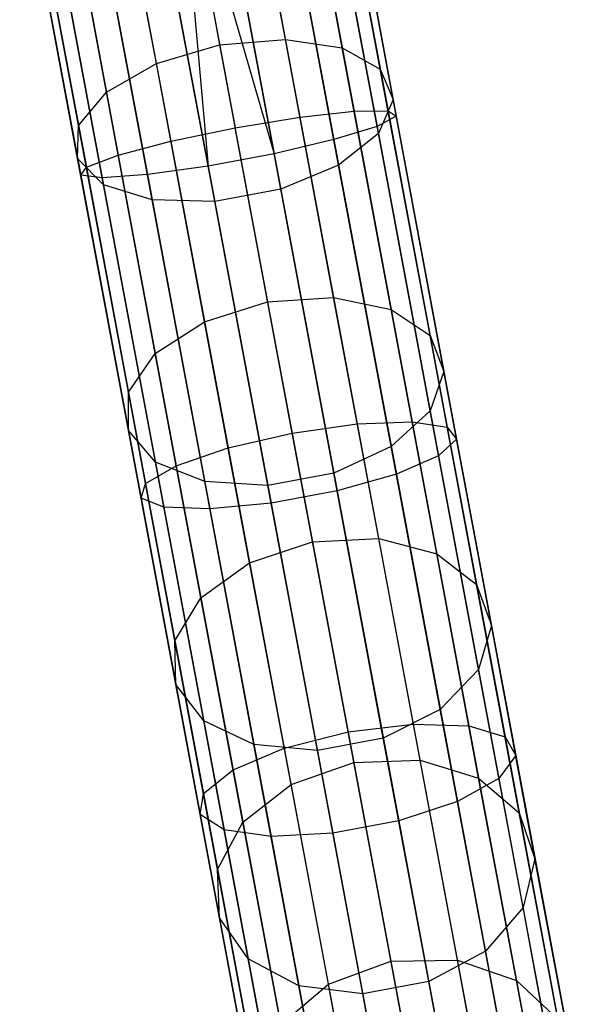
# Model space of a CAD drawing. Extents: x -189 to 189, y -189 to 189.
# Tile 317 of 591: x 30.01 to 33.45, y -172.96 to -166.86. Entities that reach past the tile are written whole.
import ezdxf

# ---------------------------------------------------------------- set-up
doc = ezdxf.new("R2010")
doc.units = 0
doc.header["$LTSCALE"] = 25.4
doc.layers.get('0').update_dxf_attribs({"linetype": 'CONTINUOUS'})

# ---------------------------------------------------------------- blocks, each defined once
blk = doc.blocks.new('CAMELEON-KENAI-C-12244_STL')
at = {"color": 0}
for p, q in [((30.9362, -165.3335, -156.9982), (31.2506, -167.0154, -156.1711)), ((30.9362, -165.3335, -156.9982), (31.2506, -167.0154, -156.1711)), ((31.658, -166.9814, -156.2469), (31.3422, -165.2919, -157.0778)), ((31.658, -166.9814, -156.2469), (31.3422, -165.2919, -157.0778)), ((32.0102, -167.0348, -156.4614), (31.6904, -165.3237, -157.3029)), ((32.0102, -167.0348, -156.4614), (31.6904, -165.3237, -157.3029)), ((30.8584, -167.1309, -156.2469), (30.5426, -165.4413, -157.0778)), ((30.8584, -167.1309, -156.2469), (30.5426, -165.4413, -157.0778)), ((31.8405, -165.4578, -9), (32.226, -167.5205, -9.1077)), ((31.8405, -165.4578, -9), (32.226, -167.5205, -9.1077)), ((32.2464, -167.1664, -156.7774), (31.9205, -165.4234, -157.6346)), ((32.2464, -167.1664, -156.7774), (31.9205, -165.4234, -157.6346)), ((31.924, -165.4422, -9.809), (32.2944, -167.4234, -9.9124)), ((31.924, -165.4422, -9.809), (32.2944, -167.4234, -9.9124)), ((31.9668, -165.4342, -9.3955), (32.3449, -167.4571, -9.5011)), ((31.9668, -165.4342, -9.3955), (32.3449, -167.4571, -9.5011)), ((31.567, -165.509, -8.691), (31.9583, -167.6027, -8.8003)), ((31.567, -165.509, -8.691), (31.9583, -167.6027, -8.8003)), ((31.7197, -165.4804, -10.1691), (32.0833, -167.4254, -10.2707)), ((31.7197, -165.4804, -10.1691), (32.0833, -167.4254, -10.2707)), ((31.1936, -165.5788, -8.5219), (31.5881, -167.6895, -8.632)), ((31.1936, -165.5788, -8.5219), (31.5881, -167.6895, -8.632)), ((31.389, -165.5422, -10.4135), (31.748, -167.4626, -10.5138)), ((31.389, -165.5422, -10.4135), (31.748, -167.4626, -10.5138)), ((32.3255, -167.3535, -157.1402), (31.9929, -165.5738, -158.0154)), ((32.3255, -167.3535, -157.1402), (31.9929, -165.5738, -158.0154)), ((30.5493, -167.3079, -156.4614), (30.2294, -165.5968, -157.3029)), ((30.5493, -167.3079, -156.4614), (30.2294, -165.5968, -157.3029)), ((30.7848, -165.6552, -8.5219), (31.1794, -167.7659, -8.632)), ((30.7848, -165.6552, -8.5219), (31.1794, -167.7659, -8.632)), ((30.9892, -165.617, -8.5), (31.5881, -167.6895, -8.632)), ((30.9892, -165.617, -8.5), (31.5881, -167.6895, -8.632)), ((30.9892, -165.617, -8.5), (31.1794, -167.7659, -8.632)), ((30.9892, -165.617, -8.5), (31.1794, -167.7659, -8.632)), ((30.9892, -165.617, -10.5), (31.3465, -167.5287, -10.5998)), ((30.9892, -165.617, -10.5), (31.3465, -167.5287, -10.5998)), ((30.5894, -165.6917, -10.4135), (30.9484, -167.6121, -10.5138)), ((30.5894, -165.6917, -10.4135), (30.9484, -167.6121, -10.5138)), ((30.3766, -167.5159, -156.7774), (30.0508, -165.7729, -157.6346)), ((30.3766, -167.5159, -156.7774), (30.0508, -165.7729, -157.6346)), ((30.1379, -165.7761, -9), (30.5235, -167.8387, -9.1077)), ((30.1379, -165.7761, -9), (30.5235, -167.8387, -9.1077)), ((30.2587, -165.7535, -10.1691), (30.6223, -167.6985, -10.2707)), ((30.2587, -165.7535, -10.1691), (30.6223, -167.6985, -10.2707)), ((30.4114, -165.725, -8.691), (30.8028, -167.8187, -8.8003)), ((30.4114, -165.725, -8.691), (30.8028, -167.8187, -8.8003)), ((32.2341, -167.5636, -157.4872), (31.8949, -165.7489, -158.3797)), ((32.2341, -167.5636, -157.4872), (31.8949, -165.7489, -158.3797)), ((30.0116, -165.7997, -9.3955), (30.3897, -167.8226, -9.5011)), ((30.0116, -165.7997, -9.3955), (30.3897, -167.8226, -9.5011)), ((30.0543, -165.7917, -9.809), (30.4247, -167.773, -9.9124)), ((30.0543, -165.7917, -9.809), (30.4247, -167.773, -9.9124)), ((30.3704, -167.7189, -157.1402), (30.0377, -165.9393, -158.0154)), ((30.3704, -167.7189, -157.1402), (30.0377, -165.9393, -158.0154)), ((31.9878, -167.7604, -157.7584), (31.6435, -165.9184, -158.6642)), ((31.9878, -167.7604, -157.7584), (31.6435, -165.9184, -158.6642)), ((30.5315, -167.8818, -157.4872), (30.1923, -166.0671, -158.3797)), ((30.5315, -167.8818, -157.4872), (30.1923, -166.0671, -158.3797)), ((31.6293, -167.9099, -157.9068), (31.2822, -166.0529, -158.82)), ((31.6293, -167.9099, -157.9068), (31.2822, -166.0529, -158.82)), ((30.8323, -167.9764, -157.7584), (30.4879, -166.1344, -158.6642)), ((30.8323, -167.9764, -157.7584), (30.4879, -166.1344, -158.6642)), ((31.2206, -167.9863, -157.9068), (30.8735, -166.1294, -158.82)), ((31.2206, -167.9863, -157.9068), (30.8735, -166.1294, -158.82)), ((31.2506, -167.0154, -156.1711), (31.658, -166.9814, -156.2469)), ((31.2506, -167.0154, -156.1711), (31.658, -166.9814, -156.2469)), ((31.658, -166.9814, -156.2469), (32.0102, -167.0348, -156.4614)), ((31.957, -168.5809, -155.2485), (31.658, -166.9814, -156.2469)), ((31.957, -168.5809, -155.2485), (31.658, -166.9814, -156.2469)), ((31.658, -166.9814, -156.2469), (32.0102, -167.0348, -156.4614)), ((30.8584, -167.1309, -156.2469), (31.2506, -167.0154, -156.1711)), ((30.8584, -167.1309, -156.2469), (31.2506, -167.0154, -156.1711)), ((31.2506, -167.0154, -156.1711), (31.5482, -168.6076, -155.1772)), ((31.2506, -167.0154, -156.1711), (31.5482, -168.6076, -155.1772)), ((32.0102, -167.0348, -156.4614), (32.2464, -167.1664, -156.7774)), ((32.3131, -168.6548, -155.4502), (32.0102, -167.0348, -156.4614)), ((32.3131, -168.6548, -155.4502), (32.0102, -167.0348, -156.4614)), ((32.0102, -167.0348, -156.4614), (32.2464, -167.1664, -156.7774)), ((30.5493, -167.3079, -156.4614), (30.8584, -167.1309, -156.2469)), ((30.5493, -167.3079, -156.4614), (30.8584, -167.1309, -156.2469)), ((31.1574, -168.7303, -155.2485), (30.8584, -167.1309, -156.2469)), ((31.1574, -168.7303, -155.2485), (30.8584, -167.1309, -156.2469)), ((32.2464, -167.1664, -156.7774), (32.3255, -167.3535, -157.1402)), ((32.5548, -168.8166, -155.7473), (32.2464, -167.1664, -156.7774)), ((32.5548, -168.8166, -155.7473), (32.2464, -167.1664, -156.7774)), ((32.2464, -167.1664, -156.7774), (32.3255, -167.3535, -157.1402)), ((30.3766, -167.5159, -156.7774), (30.5493, -167.3079, -156.4614)), ((30.3766, -167.5159, -156.7774), (30.5493, -167.3079, -156.4614)), ((30.8521, -168.9279, -155.4502), (30.5493, -167.3079, -156.4614)), ((30.8521, -168.9279, -155.4502), (30.5493, -167.3079, -156.4614)), ((32.3255, -167.3535, -157.1402), (32.2341, -167.5636, -157.4872)), ((32.3255, -167.3535, -157.1402), (32.2341, -167.5636, -157.4872)), ((32.6405, -169.0383, -156.0885), (32.3255, -167.3535, -157.1402)), ((32.6405, -169.0383, -156.0885), (32.3255, -167.3535, -157.1402)), ((32.0833, -167.4254, -10.2707), (32.2944, -167.4234, -9.9124)), ((32.0833, -167.4254, -10.2707), (32.2944, -167.4234, -9.9124)), ((32.2944, -167.4234, -9.9124), (32.6609, -169.3839, -10.2216)), ((32.2944, -167.4234, -9.9124), (32.6609, -169.3839, -10.2216)), ((32.2944, -167.4234, -9.9124), (32.3449, -167.4571, -9.5011)), ((32.2944, -167.4234, -9.9124), (32.3449, -167.4571, -9.5011)), ((31.3465, -167.5287, -10.5998), (31.748, -167.4626, -10.5138)), ((31.3465, -167.5287, -10.5998), (31.748, -167.4626, -10.5138)), ((31.748, -167.4626, -10.5138), (32.0833, -167.4254, -10.2707)), ((31.748, -167.4626, -10.5138), (32.0833, -167.4254, -10.2707)), ((31.748, -167.4626, -10.5138), (32.1032, -169.3629, -10.8135)), ((31.748, -167.4626, -10.5138), (32.1032, -169.3629, -10.8135)), ((32.0833, -167.4254, -10.2707), (32.443, -169.35, -10.5742)), ((32.0833, -167.4254, -10.2707), (32.443, -169.35, -10.5742)), ((32.3449, -167.4571, -9.5011), (32.226, -167.5205, -9.1077)), ((32.3449, -167.4571, -9.5011), (32.226, -167.5205, -9.1077)), ((32.3449, -167.4571, -9.5011), (32.7191, -169.4586, -9.8167)), ((32.3449, -167.4571, -9.5011), (32.7191, -169.4586, -9.8167)), ((30.3704, -167.7189, -157.1402), (30.3766, -167.5159, -156.7774)), ((30.3704, -167.7189, -157.1402), (30.3766, -167.5159, -156.7774)), ((30.6851, -169.1661, -155.7473), (30.3766, -167.5159, -156.7774)), ((30.6851, -169.1661, -155.7473), (30.3766, -167.5159, -156.7774)), ((30.9484, -167.6121, -10.5138), (31.3465, -167.5287, -10.5998)), ((30.9484, -167.6121, -10.5138), (31.3465, -167.5287, -10.5998)), ((31.7001, -169.4203, -10.8981), (31.3465, -167.5287, -10.5998)), ((31.7001, -169.4203, -10.8981), (31.3465, -167.5287, -10.5998)), ((32.226, -167.5205, -9.1077), (31.9583, -167.6027, -8.8003)), ((32.226, -167.5205, -9.1077), (31.9583, -167.6027, -8.8003)), ((32.226, -167.5205, -9.1077), (32.6076, -169.5614, -9.4296)), ((32.226, -167.5205, -9.1077), (32.6076, -169.5614, -9.4296)), ((31.9583, -167.6027, -8.8003), (31.5881, -167.6895, -8.632)), ((31.9583, -167.6027, -8.8003), (31.5881, -167.6895, -8.632)), ((31.9583, -167.6027, -8.8003), (32.3456, -169.6744, -9.127)), ((31.9583, -167.6027, -8.8003), (32.3456, -169.6744, -9.127)), ((32.2341, -167.5636, -157.4872), (31.9878, -167.7604, -157.7584)), ((32.2341, -167.5636, -157.4872), (31.9878, -167.7604, -157.7584)), ((32.5552, -169.2815, -156.4148), (32.2341, -167.5636, -157.4872)), ((32.5552, -169.2815, -156.4148), (32.2341, -167.5636, -157.4872)), ((30.6223, -167.6985, -10.2707), (30.9484, -167.6121, -10.5138)), ((30.6223, -167.6985, -10.2707), (30.9484, -167.6121, -10.5138)), ((30.9484, -167.6121, -10.5138), (31.3036, -169.5123, -10.8135)), ((30.9484, -167.6121, -10.5138), (31.3036, -169.5123, -10.8135)), ((30.5315, -167.8818, -157.4872), (30.3704, -167.7189, -157.1402)), ((30.6853, -169.4037, -156.0885), (30.3704, -167.7189, -157.1402)), ((30.5315, -167.8818, -157.4872), (30.3704, -167.7189, -157.1402)), ((30.6853, -169.4037, -156.0885), (30.3704, -167.7189, -157.1402)), ((30.4247, -167.773, -9.9124), (30.6223, -167.6985, -10.2707)), ((30.4247, -167.773, -9.9124), (30.6223, -167.6985, -10.2707)), ((30.6223, -167.6985, -10.2707), (30.982, -169.6231, -10.5742)), ((30.6223, -167.6985, -10.2707), (30.982, -169.6231, -10.5742)), ((31.5881, -167.6895, -8.632), (31.1794, -167.7659, -8.632)), ((31.5881, -167.6895, -8.632), (31.1794, -167.7659, -8.632)), ((31.5881, -167.6895, -8.632), (31.9785, -169.7781, -8.9614)), ((31.5881, -167.6895, -8.632), (31.9785, -169.7781, -8.9614)), ((30.3897, -167.8226, -9.5011), (30.4247, -167.773, -9.9124)), ((30.3897, -167.8226, -9.5011), (30.4247, -167.773, -9.9124)), ((30.4247, -167.773, -9.9124), (30.7911, -169.7334, -10.2216)), ((30.4247, -167.773, -9.9124), (30.7911, -169.7334, -10.2216)), ((31.1794, -167.7659, -8.632), (30.8028, -167.8187, -8.8003)), ((31.1794, -167.7659, -8.632), (30.8028, -167.8187, -8.8003)), ((31.1794, -167.7659, -8.632), (31.5698, -169.8545, -8.9614)), ((31.1794, -167.7659, -8.632), (31.5698, -169.8545, -8.9614)), ((31.9878, -167.7604, -157.7584), (31.6293, -167.9099, -157.9068)), ((31.9878, -167.7604, -157.7584), (31.6293, -167.9099, -157.9068)), ((32.3138, -169.5042, -156.6698), (31.9878, -167.7604, -157.7584)), ((32.3138, -169.5042, -156.6698), (31.9878, -167.7604, -157.7584)), ((30.5235, -167.8387, -9.1077), (30.3897, -167.8226, -9.5011)), ((30.3897, -167.8226, -9.5011), (30.7639, -169.8241, -9.8167)), ((30.3897, -167.8226, -9.5011), (30.7639, -169.8241, -9.8167)), ((30.5235, -167.8387, -9.1077), (30.3897, -167.8226, -9.5011)), ((30.8028, -167.8187, -8.8003), (30.5235, -167.8387, -9.1077)), ((30.8028, -167.8187, -8.8003), (30.5235, -167.8387, -9.1077)), ((30.5235, -167.8387, -9.1077), (30.905, -169.8797, -9.4296)), ((30.5235, -167.8387, -9.1077), (30.905, -169.8797, -9.4296)), ((30.8028, -167.8187, -8.8003), (31.1901, -169.8904, -9.127)), ((30.8028, -167.8187, -8.8003), (31.1901, -169.8904, -9.127)), ((30.8323, -167.9764, -157.7584), (30.5315, -167.8818, -157.4872)), ((30.8527, -169.5998, -156.4148), (30.5315, -167.8818, -157.4872)), ((30.8323, -167.9764, -157.7584), (30.5315, -167.8818, -157.4872)), ((30.8527, -169.5998, -156.4148), (30.5315, -167.8818, -157.4872)), ((31.6293, -167.9099, -157.9068), (31.2206, -167.9863, -157.9068)), ((31.6293, -167.9099, -157.9068), (31.2206, -167.9863, -157.9068)), ((31.958, -169.668, -156.8094), (31.6293, -167.9099, -157.9068)), ((31.958, -169.668, -156.8094), (31.6293, -167.9099, -157.9068)), ((31.2206, -167.9863, -157.9068), (30.8323, -167.9764, -157.7584)), ((31.1583, -169.7202, -156.6698), (30.8323, -167.9764, -157.7584)), ((31.2206, -167.9863, -157.9068), (30.8323, -167.9764, -157.7584)), ((31.1583, -169.7202, -156.6698), (30.8323, -167.9764, -157.7584)), ((31.5492, -169.7444, -156.8094), (31.2206, -167.9863, -157.9068)), ((31.5492, -169.7444, -156.8094), (31.2206, -167.9863, -157.9068)), ((31.5482, -168.6076, -155.1772), (31.957, -168.5809, -155.2485)), ((31.5482, -168.6076, -155.1772), (31.957, -168.5809, -155.2485)), ((31.957, -168.5809, -155.2485), (32.3131, -168.6548, -155.4502)), ((32.2362, -170.0743, -154.0925), (31.957, -168.5809, -155.2485)), ((32.2362, -170.0743, -154.0925), (31.957, -168.5809, -155.2485)), ((31.957, -168.5809, -155.2485), (32.3131, -168.6548, -155.4502)), ((31.1574, -168.7303, -155.2485), (31.5482, -168.6076, -155.1772)), ((31.1574, -168.7303, -155.2485), (31.5482, -168.6076, -155.1772)), ((31.5482, -168.6076, -155.1772), (31.8261, -170.0943, -154.0264)), ((31.5482, -168.6076, -155.1772), (31.8261, -170.0943, -154.0264)), ((32.3131, -168.6548, -155.4502), (32.5548, -168.8166, -155.7473)), ((32.5958, -170.1674, -154.2793), (32.3131, -168.6548, -155.4502)), ((32.5958, -170.1674, -154.2793), (32.3131, -168.6548, -155.4502)), ((32.3131, -168.6548, -155.4502), (32.5548, -168.8166, -155.7473)), ((30.8521, -168.9279, -155.4502), (31.1574, -168.7303, -155.2485)), ((30.8521, -168.9279, -155.4502), (31.1574, -168.7303, -155.2485)), ((31.4366, -170.2238, -154.0925), (31.1574, -168.7303, -155.2485)), ((31.4366, -170.2238, -154.0925), (31.1574, -168.7303, -155.2485)), ((32.5548, -168.8166, -155.7473), (32.6405, -169.0383, -156.0885)), ((32.8428, -170.3573, -154.5547), (32.5548, -168.8166, -155.7473)), ((32.8428, -170.3573, -154.5547), (32.5548, -168.8166, -155.7473)), ((32.5548, -168.8166, -155.7473), (32.6405, -169.0383, -156.0885)), ((30.6851, -169.1661, -155.7473), (30.8521, -168.9279, -155.4502)), ((30.6851, -169.1661, -155.7473), (30.8521, -168.9279, -155.4502)), ((31.1348, -170.4405, -154.2793), (30.8521, -168.9279, -155.4502)), ((31.1348, -170.4405, -154.2793), (30.8521, -168.9279, -155.4502)), ((32.6405, -169.0383, -156.0885), (32.5552, -169.2815, -156.4148)), ((32.6405, -169.0383, -156.0885), (32.5552, -169.2815, -156.4148)), ((32.9345, -170.6114, -154.8708), (32.6405, -169.0383, -156.0885)), ((32.9345, -170.6114, -154.8708), (32.6405, -169.0383, -156.0885)), ((30.6853, -169.4037, -156.0885), (30.6851, -169.1661, -155.7473)), ((30.9731, -170.7068, -154.5547), (30.6851, -169.1661, -155.7473)), ((30.6853, -169.4037, -156.0885), (30.6851, -169.1661, -155.7473)), ((30.9731, -170.7068, -154.5547), (30.6851, -169.1661, -155.7473)), ((32.5552, -169.2815, -156.4148), (32.3138, -169.5042, -156.6698)), ((32.5552, -169.2815, -156.4148), (32.3138, -169.5042, -156.6698)), ((32.8551, -170.8855, -155.1732), (32.5552, -169.2815, -156.4148)), ((32.8551, -170.8855, -155.1732), (32.5552, -169.2815, -156.4148)), ((31.7001, -169.4203, -10.8981), (32.1032, -169.3629, -10.8135)), ((31.7001, -169.4203, -10.8981), (32.1032, -169.3629, -10.8135)), ((32.1032, -169.3629, -10.8135), (32.443, -169.35, -10.5742)), ((32.1032, -169.3629, -10.8135), (32.443, -169.35, -10.5742)), ((32.1032, -169.3629, -10.8135), (32.4509, -171.2229, -11.3095)), ((32.1032, -169.3629, -10.8135), (32.4509, -171.2229, -11.3095)), ((32.443, -169.35, -10.5742), (32.7952, -171.2339, -11.0766)), ((32.443, -169.35, -10.5742), (32.7952, -171.2339, -11.0766)), ((32.443, -169.35, -10.5742), (32.6609, -169.3839, -10.2216)), ((32.443, -169.35, -10.5742), (32.6609, -169.3839, -10.2216)), ((30.8527, -169.5998, -156.4148), (30.6853, -169.4037, -156.0885)), ((30.9794, -170.9768, -154.8708), (30.6853, -169.4037, -156.0885)), ((30.8527, -169.5998, -156.4148), (30.6853, -169.4037, -156.0885)), ((30.9794, -170.9768, -154.8708), (30.6853, -169.4037, -156.0885)), ((31.3036, -169.5123, -10.8135), (31.7001, -169.4203, -10.8981)), ((31.3036, -169.5123, -10.8135), (31.7001, -169.4203, -10.8981)), ((32.0463, -171.272, -11.3919), (31.7001, -169.4203, -10.8981)), ((32.0463, -171.272, -11.3919), (31.7001, -169.4203, -10.8981)), ((32.6609, -169.3839, -10.2216), (33.0196, -171.3029, -10.7333)), ((32.6609, -169.3839, -10.2216), (33.0196, -171.3029, -10.7333)), ((32.6609, -169.3839, -10.2216), (32.7191, -169.4586, -9.8167)), ((32.6609, -169.3839, -10.2216), (32.7191, -169.4586, -9.8167)), ((32.7191, -169.4586, -9.8167), (32.6076, -169.5614, -9.4296)), ((32.7191, -169.4586, -9.8167), (32.6076, -169.5614, -9.4296)), ((32.7191, -169.4586, -9.8167), (33.0853, -171.418, -10.3392)), ((32.7191, -169.4586, -9.8167), (33.0853, -171.418, -10.3392)), ((30.982, -169.6231, -10.5742), (31.3036, -169.5123, -10.8135)), ((30.982, -169.6231, -10.5742), (31.3036, -169.5123, -10.8135)), ((31.3036, -169.5123, -10.8135), (31.6513, -171.3724, -11.3095)), ((31.3036, -169.5123, -10.8135), (31.6513, -171.3724, -11.3095)), ((32.3138, -169.5042, -156.6698), (31.958, -169.668, -156.8094)), ((32.3138, -169.5042, -156.6698), (31.958, -169.668, -156.8094)), ((32.6182, -171.1324, -155.4095), (32.3138, -169.5042, -156.6698)), ((32.6182, -171.1324, -155.4095), (32.3138, -169.5042, -156.6698)), ((31.1583, -169.7202, -156.6698), (30.8527, -169.5998, -156.4148)), ((31.1525, -171.2038, -155.1732), (30.8527, -169.5998, -156.4148)), ((31.1583, -169.7202, -156.6698), (30.8527, -169.5998, -156.4148)), ((31.1525, -171.2038, -155.1732), (30.8527, -169.5998, -156.4148)), ((32.6076, -169.5614, -9.4296), (32.3456, -169.6744, -9.127)), ((32.6076, -169.5614, -9.4296), (32.3456, -169.6744, -9.127)), ((32.6076, -169.5614, -9.4296), (32.981, -171.5593, -9.9623)), ((32.6076, -169.5614, -9.4296), (32.981, -171.5593, -9.9623)), ((30.7911, -169.7334, -10.2216), (30.982, -169.6231, -10.5742)), ((30.7911, -169.7334, -10.2216), (30.982, -169.6231, -10.5742)), ((30.982, -169.6231, -10.5742), (31.3342, -171.507, -11.0766)), ((30.982, -169.6231, -10.5742), (31.3342, -171.507, -11.0766)), ((31.958, -169.668, -156.8094), (31.5492, -169.7444, -156.8094)), ((31.958, -169.668, -156.8094), (31.5492, -169.7444, -156.8094)), ((32.2648, -171.3094, -155.5388), (31.958, -169.668, -156.8094)), ((32.2648, -171.3094, -155.5388), (31.958, -169.668, -156.8094)), ((32.3456, -169.6744, -9.127), (31.9785, -169.7781, -8.9614)), ((32.3456, -169.6744, -9.127), (31.9785, -169.7781, -8.9614)), ((32.3456, -169.6744, -9.127), (32.7247, -171.7024, -9.6678)), ((32.3456, -169.6744, -9.127), (32.7247, -171.7024, -9.6678)), ((30.7639, -169.8241, -9.8167), (30.7911, -169.7334, -10.2216)), ((30.7639, -169.8241, -9.8167), (30.7911, -169.7334, -10.2216)), ((30.7911, -169.7334, -10.2216), (31.1499, -171.6524, -10.7333)), ((30.7911, -169.7334, -10.2216), (31.1499, -171.6524, -10.7333)), ((31.5492, -169.7444, -156.8094), (31.1583, -169.7202, -156.6698)), ((31.4626, -171.3485, -155.4095), (31.1583, -169.7202, -156.6698)), ((31.5492, -169.7444, -156.8094), (31.1583, -169.7202, -156.6698)), ((31.4626, -171.3485, -155.4095), (31.1583, -169.7202, -156.6698)), ((31.8561, -171.3858, -155.5388), (31.5492, -169.7444, -156.8094)), ((31.8561, -171.3858, -155.5388), (31.5492, -169.7444, -156.8094)), ((31.9785, -169.7781, -8.9614), (31.5698, -169.8545, -8.9614)), ((31.9785, -169.7781, -8.9614), (31.5698, -169.8545, -8.9614)), ((31.9785, -169.7781, -8.9614), (32.3607, -171.8225, -9.5066)), ((31.9785, -169.7781, -8.9614), (32.3607, -171.8225, -9.5066)), ((30.905, -169.8797, -9.4296), (30.7639, -169.8241, -9.8167)), ((30.7639, -169.8241, -9.8167), (31.1301, -171.7834, -10.3392)), ((30.7639, -169.8241, -9.8167), (31.1301, -171.7834, -10.3392)), ((30.905, -169.8797, -9.4296), (30.7639, -169.8241, -9.8167)), ((31.5698, -169.8545, -8.9614), (31.1901, -169.8904, -9.127)), ((31.5698, -169.8545, -8.9614), (31.1901, -169.8904, -9.127)), ((31.5698, -169.8545, -8.9614), (31.952, -171.8989, -9.5066)), ((31.5698, -169.8545, -8.9614), (31.952, -171.8989, -9.5066)), ((31.1901, -169.8904, -9.127), (30.905, -169.8797, -9.4296)), ((30.905, -169.8797, -9.4296), (31.2785, -171.8775, -9.9623)), ((30.905, -169.8797, -9.4296), (31.2785, -171.8775, -9.9623)), ((31.1901, -169.8904, -9.127), (30.905, -169.8797, -9.4296)), ((31.1901, -169.8904, -9.127), (31.5692, -171.9184, -9.6678)), ((31.1901, -169.8904, -9.127), (31.5692, -171.9184, -9.6678)), ((31.4366, -170.2238, -154.0925), (31.8261, -170.0943, -154.0264)), ((31.4366, -170.2238, -154.0925), (31.8261, -170.0943, -154.0264)), ((31.8261, -170.0943, -154.0264), (32.2362, -170.0743, -154.0925)), ((31.8261, -170.0943, -154.0264), (32.2362, -170.0743, -154.0925)), ((31.8261, -170.0943, -154.0264), (32.0815, -171.4605, -152.7303)), ((31.8261, -170.0943, -154.0264), (32.0815, -171.4605, -152.7303)), ((32.2362, -170.0743, -154.0925), (32.5958, -170.1674, -154.2793)), ((32.4927, -171.4468, -152.7905), (32.2362, -170.0743, -154.0925)), ((32.4927, -171.4468, -152.7905), (32.2362, -170.0743, -154.0925)), ((32.2362, -170.0743, -154.0925), (32.5958, -170.1674, -154.2793)), ((32.5958, -170.1674, -154.2793), (32.8428, -170.3573, -154.5547)), ((32.8557, -171.5574, -152.9607), (32.5958, -170.1674, -154.2793)), ((32.8557, -171.5574, -152.9607), (32.5958, -170.1674, -154.2793)), ((32.5958, -170.1674, -154.2793), (32.8428, -170.3573, -154.5547)), ((31.1348, -170.4405, -154.2793), (31.4366, -170.2238, -154.0925)), ((31.1348, -170.4405, -154.2793), (31.4366, -170.2238, -154.0925)), ((31.6931, -171.5962, -152.7905), (31.4366, -170.2238, -154.0925)), ((31.6931, -171.5962, -152.7905), (31.4366, -170.2238, -154.0925)), ((32.8428, -170.3573, -154.5547), (32.9345, -170.6114, -154.8708)), ((33.1075, -171.7733, -153.2114), (32.8428, -170.3573, -154.5547)), ((33.1075, -171.7733, -153.2114), (32.8428, -170.3573, -154.5547)), ((32.8428, -170.3573, -154.5547), (32.9345, -170.6114, -154.8708)), ((30.9731, -170.7068, -154.5547), (31.1348, -170.4405, -154.2793)), ((30.9731, -170.7068, -154.5547), (31.1348, -170.4405, -154.2793)), ((31.3947, -171.8305, -152.9607), (31.1348, -170.4405, -154.2793)), ((31.3947, -171.8305, -152.9607), (31.1348, -170.4405, -154.2793)), ((32.9345, -170.6114, -154.8708), (32.8551, -170.8855, -155.1732)), ((32.9345, -170.6114, -154.8708), (32.8551, -170.8855, -155.1732)), ((33.2048, -172.057, -153.4994), (32.9345, -170.6114, -154.8708)), ((33.2048, -172.057, -153.4994), (32.9345, -170.6114, -154.8708)), ((30.9794, -170.9768, -154.8708), (30.9731, -170.7068, -154.5547)), ((31.2378, -172.1228, -153.2114), (30.9731, -170.7068, -154.5547)), ((30.9794, -170.9768, -154.8708), (30.9731, -170.7068, -154.5547)), ((31.2378, -172.1228, -153.2114), (30.9731, -170.7068, -154.5547)), ((32.8551, -170.8855, -155.1732), (32.6182, -171.1324, -155.4095)), ((32.8551, -170.8855, -155.1732), (32.6182, -171.1324, -155.4095)), ((33.1306, -172.3596, -153.7748), (32.8551, -170.8855, -155.1732)), ((33.1306, -172.3596, -153.7748), (32.8551, -170.8855, -155.1732)), ((31.1525, -171.2038, -155.1732), (30.9794, -170.9768, -154.8708)), ((31.2496, -172.4225, -153.4994), (30.9794, -170.9768, -154.8708)), ((31.1525, -171.2038, -155.1732), (30.9794, -170.9768, -154.8708)), ((31.2496, -172.4225, -153.4994), (30.9794, -170.9768, -154.8708)), ((32.6182, -171.1324, -155.4095), (32.2648, -171.3094, -155.5388)), ((32.6182, -171.1324, -155.4095), (32.2648, -171.3094, -155.5388)), ((32.8979, -172.6288, -153.99), (32.6182, -171.1324, -155.4095)), ((32.8979, -172.6288, -153.99), (32.6182, -171.1324, -155.4095)), ((31.4626, -171.3485, -155.4095), (31.1525, -171.2038, -155.1732)), ((31.4281, -172.6779, -153.7748), (31.1525, -171.2038, -155.1732)), ((31.4626, -171.3485, -155.4095), (31.1525, -171.2038, -155.1732)), ((31.4281, -172.6779, -153.7748), (31.1525, -171.2038, -155.1732)), ((32.0463, -171.272, -11.3919), (32.4509, -171.2229, -11.3095)), ((32.0463, -171.272, -11.3919), (32.4509, -171.2229, -11.3095)), ((32.4509, -171.2229, -11.3095), (32.7875, -173.0234, -11.9966)), ((32.4509, -171.2229, -11.3095), (32.7875, -173.0234, -11.9966)), ((32.4509, -171.2229, -11.3095), (32.7952, -171.2339, -11.0766)), ((32.4509, -171.2229, -11.3095), (32.7952, -171.2339, -11.0766)), ((32.7952, -171.2339, -11.0766), (33.1361, -173.0573, -11.7724)), ((32.7952, -171.2339, -11.0766), (33.1361, -173.0573, -11.7724)), ((32.7952, -171.2339, -11.0766), (33.0196, -171.3029, -10.7333)), ((32.7952, -171.2339, -11.0766), (33.0196, -171.3029, -10.7333)), ((31.6513, -171.3724, -11.3095), (32.0463, -171.272, -11.3919)), ((31.6513, -171.3724, -11.3095), (32.0463, -171.272, -11.3919)), ((32.2648, -171.3094, -155.5388), (31.8561, -171.3858, -155.5388)), ((32.2648, -171.3094, -155.5388), (31.8561, -171.3858, -155.5388)), ((32.3813, -173.0642, -12.0759), (32.0463, -171.272, -11.3919)), ((32.3813, -173.0642, -12.0759), (32.0463, -171.272, -11.3919)), ((32.5468, -172.8179, -154.1077), (32.2648, -171.3094, -155.5388)), ((32.5468, -172.8179, -154.1077), (32.2648, -171.3094, -155.5388)), ((33.0196, -171.3029, -10.7333), (33.3668, -173.1603, -11.4422)), ((33.0196, -171.3029, -10.7333), (33.3668, -173.1603, -11.4422)), ((33.0196, -171.3029, -10.7333), (33.0853, -171.418, -10.3392)), ((33.0196, -171.3029, -10.7333), (33.0853, -171.418, -10.3392)), ((31.3342, -171.507, -11.0766), (31.6513, -171.3724, -11.3095)), ((31.3342, -171.507, -11.0766), (31.6513, -171.3724, -11.3095)), ((31.8561, -171.3858, -155.5388), (31.4626, -171.3485, -155.4095)), ((31.7423, -172.8448, -153.99), (31.4626, -171.3485, -155.4095)), ((31.8561, -171.3858, -155.5388), (31.4626, -171.3485, -155.4095)), ((31.7423, -172.8448, -153.99), (31.4626, -171.3485, -155.4095)), ((31.6513, -171.3724, -11.3095), (31.9878, -173.1728, -11.9966)), ((31.6513, -171.3724, -11.3095), (31.9878, -173.1728, -11.9966)), ((32.138, -172.8943, -154.1077), (31.8561, -171.3858, -155.5388)), ((32.138, -172.8943, -154.1077), (31.8561, -171.3858, -155.5388)), ((32.0815, -171.4605, -152.7303), (32.4927, -171.4468, -152.7905)), ((32.0815, -171.4605, -152.7303), (32.4927, -171.4468, -152.7905)), ((32.4927, -171.4468, -152.7905), (32.8557, -171.5574, -152.9607)), ((32.7241, -172.6845, -151.3555), (32.4927, -171.4468, -152.7905)), ((32.7241, -172.6845, -151.3555), (32.4927, -171.4468, -152.7905)), ((32.4927, -171.4468, -152.7905), (32.8557, -171.5574, -152.9607)), ((33.0853, -171.418, -10.3392), (32.981, -171.5593, -9.9623)), ((33.0853, -171.418, -10.3392), (32.981, -171.5593, -9.9623)), ((33.0853, -171.418, -10.3392), (33.4398, -173.3144, -11.0629)), ((33.0853, -171.418, -10.3392), (33.4398, -173.3144, -11.0629)), ((31.1499, -171.6524, -10.7333), (31.3342, -171.507, -11.0766)), ((31.1499, -171.6524, -10.7333), (31.3342, -171.507, -11.0766)), ((31.3342, -171.507, -11.0766), (31.6751, -173.3305, -11.7724)), ((31.3342, -171.507, -11.0766), (31.6751, -173.3305, -11.7724)), ((31.6931, -171.5962, -152.7905), (32.0815, -171.4605, -152.7303)), ((31.6931, -171.5962, -152.7905), (32.0815, -171.4605, -152.7303)), ((32.0815, -171.4605, -152.7303), (32.3119, -172.6926, -151.3018)), ((32.0815, -171.4605, -152.7303), (32.3119, -172.6926, -151.3018)), ((32.981, -171.5593, -9.9623), (32.7247, -171.7024, -9.6678)), ((32.981, -171.5593, -9.9623), (32.7247, -171.7024, -9.6678)), ((32.8557, -171.5574, -152.9607), (33.1075, -171.7733, -153.2114)), ((33.09, -172.811, -151.5073), (32.8557, -171.5574, -152.9607)), ((33.09, -172.811, -151.5073), (32.8557, -171.5574, -152.9607)), ((32.8557, -171.5574, -152.9607), (33.1075, -171.7733, -153.2114)), ((32.981, -171.5593, -9.9623), (33.3425, -173.493, -10.7003)), ((32.981, -171.5593, -9.9623), (33.3425, -173.493, -10.7003)), ((31.3947, -171.8305, -152.9607), (31.6931, -171.5962, -152.7905)), ((31.3947, -171.8305, -152.9607), (31.6931, -171.5962, -152.7905)), ((31.9245, -172.834, -151.3555), (31.6931, -171.5962, -152.7905)), ((31.9245, -172.834, -151.3555), (31.6931, -171.5962, -152.7905)), ((31.1301, -171.7834, -10.3392), (31.1499, -171.6524, -10.7333)), ((31.1301, -171.7834, -10.3392), (31.1499, -171.6524, -10.7333)), ((31.1499, -171.6524, -10.7333), (31.4971, -173.5098, -11.4422)), ((31.1499, -171.6524, -10.7333), (31.4971, -173.5098, -11.4422)), ((32.7247, -171.7024, -9.6678), (32.3607, -171.8225, -9.5066)), ((32.7247, -171.7024, -9.6678), (32.3607, -171.8225, -9.5066)), ((32.7247, -171.7024, -9.6678), (33.0916, -173.6653, -10.4169)), ((32.7247, -171.7024, -9.6678), (33.0916, -173.6653, -10.4169)), ((31.2785, -171.8775, -9.9623), (31.1301, -171.7834, -10.3392)), ((31.1301, -171.7834, -10.3392), (31.4847, -173.6799, -11.0629)), ((31.1301, -171.7834, -10.3392), (31.4847, -173.6799, -11.0629)), ((31.2785, -171.8775, -9.9623), (31.1301, -171.7834, -10.3392)), ((33.1075, -171.7733, -153.2114), (33.2048, -172.057, -153.4994)), ((33.3462, -173.0502, -151.731), (33.1075, -171.7733, -153.2114)), ((33.3462, -173.0502, -151.731), (33.1075, -171.7733, -153.2114)), ((33.1075, -171.7733, -153.2114), (33.2048, -172.057, -153.4994)), ((31.2378, -172.1228, -153.2114), (31.3947, -171.8305, -152.9607)), ((31.2378, -172.1228, -153.2114), (31.3947, -171.8305, -152.9607)), ((31.629, -173.0841, -151.5073), (31.3947, -171.8305, -152.9607)), ((31.629, -173.0841, -151.5073), (31.3947, -171.8305, -152.9607)), ((32.3607, -171.8225, -9.5066), (31.952, -171.8989, -9.5066)), ((32.3607, -171.8225, -9.5066), (31.952, -171.8989, -9.5066)), ((32.3607, -171.8225, -9.5066), (32.7306, -173.8014, -10.2618)), ((32.3607, -171.8225, -9.5066), (32.7306, -173.8014, -10.2618)), ((31.5692, -171.9184, -9.6678), (31.2785, -171.8775, -9.9623)), ((31.2785, -171.8775, -9.9623), (31.6399, -173.8113, -10.7003)), ((31.2785, -171.8775, -9.9623), (31.6399, -173.8113, -10.7003)), ((31.5692, -171.9184, -9.6678), (31.2785, -171.8775, -9.9623)), ((31.952, -171.8989, -9.5066), (31.5692, -171.9184, -9.6678)), ((31.952, -171.8989, -9.5066), (31.5692, -171.9184, -9.6678)), ((31.5692, -171.9184, -9.6678), (31.9361, -173.8813, -10.4169)), ((31.5692, -171.9184, -9.6678), (31.9361, -173.8813, -10.4169)), ((31.952, -171.8989, -9.5066), (32.3219, -173.8778, -10.2618)), ((31.952, -171.8989, -9.5066), (32.3219, -173.8778, -10.2618)), ((33.2048, -172.057, -153.4994), (33.1306, -172.3596, -153.7748)), ((33.2048, -172.057, -153.4994), (33.1306, -172.3596, -153.7748)), ((33.4485, -173.3608, -151.9879), (33.2048, -172.057, -153.4994)), ((33.4485, -173.3608, -151.9879), (33.2048, -172.057, -153.4994)), ((31.2496, -172.4225, -153.4994), (31.2378, -172.1228, -153.2114)), ((31.4765, -173.3997, -151.731), (31.2378, -172.1228, -153.2114)), ((31.2496, -172.4225, -153.4994), (31.2378, -172.1228, -153.2114)), ((31.4765, -173.3997, -151.731), (31.2378, -172.1228, -153.2114)), ((33.1306, -172.3596, -153.7748), (32.8979, -172.6288, -153.99)), ((33.1306, -172.3596, -153.7748), (32.8979, -172.6288, -153.99)), ((33.3791, -173.689, -152.2335), (33.1306, -172.3596, -153.7748)), ((33.3791, -173.689, -152.2335), (33.1306, -172.3596, -153.7748)), ((31.4281, -172.6779, -153.7748), (31.2496, -172.4225, -153.4994)), ((31.4933, -173.7263, -151.9879), (31.2496, -172.4225, -153.4994)), ((31.4281, -172.6779, -153.7748), (31.2496, -172.4225, -153.4994)), ((31.4933, -173.7263, -151.9879), (31.2496, -172.4225, -153.4994)), ((32.8979, -172.6288, -153.99), (32.5468, -172.8179, -154.1077)), ((32.8979, -172.6288, -153.99), (32.5468, -172.8179, -154.1077)), ((33.1501, -173.9782, -152.4255), (32.8979, -172.6288, -153.99)), ((33.1501, -173.9782, -152.4255), (32.8979, -172.6288, -153.99)), ((31.7423, -172.8448, -153.99), (31.4281, -172.6779, -153.7748)), ((31.6766, -174.0073, -152.2335), (31.4281, -172.6779, -153.7748)), ((31.7423, -172.8448, -153.99), (31.4281, -172.6779, -153.7748)), ((31.6766, -174.0073, -152.2335), (31.4281, -172.6779, -153.7748)), ((31.9245, -172.834, -151.3555), (32.3119, -172.6926, -151.3018)), ((31.9245, -172.834, -151.3555), (32.3119, -172.6926, -151.3018)), ((32.3119, -172.6926, -151.3018), (32.7241, -172.6845, -151.3555)), ((32.3119, -172.6926, -151.3018), (32.7241, -172.6845, -151.3555)), ((32.3119, -172.6926, -151.3018), (32.5148, -173.7783, -149.7553)), ((32.3119, -172.6926, -151.3018), (32.5148, -173.7783, -149.7553)), ((32.7241, -172.6845, -151.3555), (33.09, -172.811, -151.5073)), ((32.928, -173.7751, -149.8019), (32.7241, -172.6845, -151.3555)), ((32.928, -173.7751, -149.8019), (32.7241, -172.6845, -151.3555)), ((32.7241, -172.6845, -151.3555), (33.09, -172.811, -151.5073)), ((31.629, -173.0841, -151.5073), (31.9245, -172.834, -151.3555)), ((31.629, -173.0841, -151.5073), (31.9245, -172.834, -151.3555)), ((32.138, -172.8943, -154.1077), (31.7423, -172.8448, -153.99)), ((31.9946, -174.1942, -152.4255), (31.7423, -172.8448, -153.99)), ((32.138, -172.8943, -154.1077), (31.7423, -172.8448, -153.99)), ((31.9946, -174.1942, -152.4255), (31.7423, -172.8448, -153.99)), ((32.1284, -173.9246, -149.8019), (31.9245, -172.834, -151.3555)), ((32.1284, -173.9246, -149.8019), (31.9245, -172.834, -151.3555)), ((32.5468, -172.8179, -154.1077), (32.138, -172.8943, -154.1077)), ((32.5468, -172.8179, -154.1077), (32.138, -172.8943, -154.1077)), ((32.8011, -174.1783, -152.5305), (32.5468, -172.8179, -154.1077)), ((32.8011, -174.1783, -152.5305), (32.5468, -172.8179, -154.1077)), ((33.09, -172.811, -151.5073), (33.3462, -173.0502, -151.731)), ((33.2965, -173.9156, -149.9339), (33.09, -172.811, -151.5073)), ((33.2965, -173.9156, -149.9339), (33.09, -172.811, -151.5073)), ((33.09, -172.811, -151.5073), (33.3462, -173.0502, -151.731)), ((32.3923, -174.2547, -152.5305), (32.138, -172.8943, -154.1077)), ((32.3923, -174.2547, -152.5305), (32.138, -172.8943, -154.1077))]:
    blk.add_line(p, q, dxfattribs=at)

msp = doc.modelspace()

# ---------------------------------------------------------------- block references
at = {"color": 0}
msp.add_blockref('CAMELEON-KENAI-C-12244_STL', (0, 0), dxfattribs=at)

doc.saveas('drawing.dxf')
